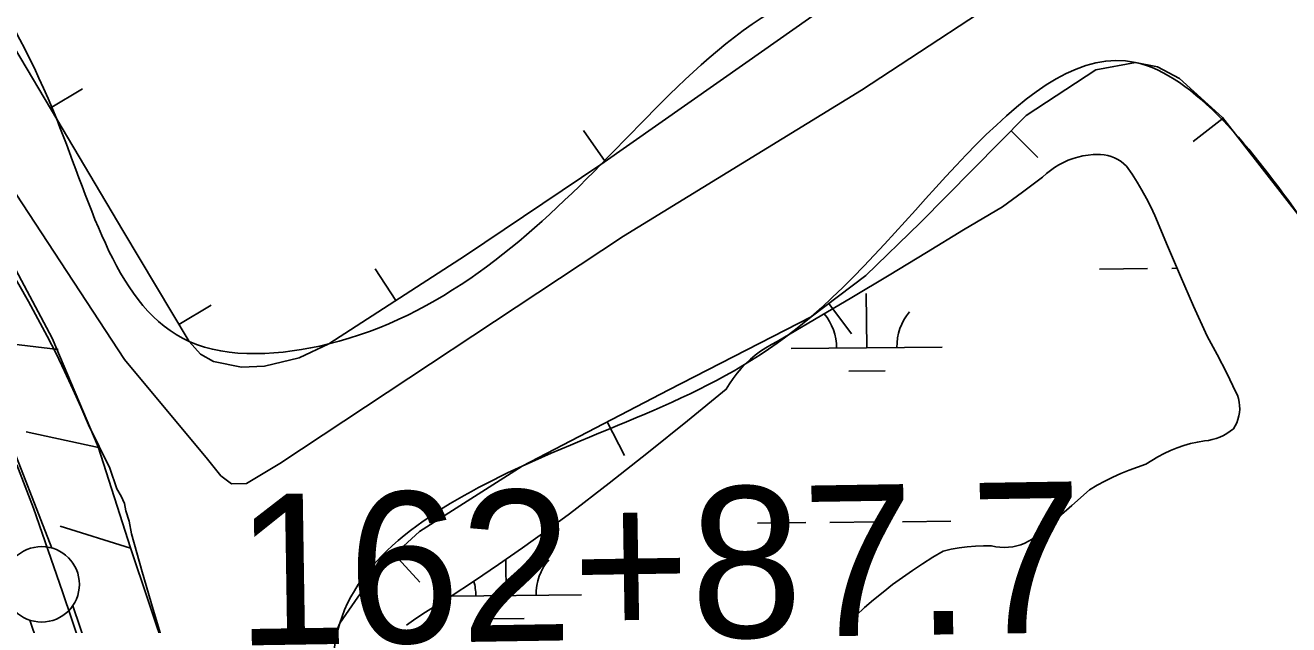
# Model space of a CAD drawing. Extents: x 3598634 to 3636690, y 517270 to 542944.
# Drawn here: x 3629242 to 3630079, y 529995 to 530392 of the extents above; entities that cross this region are included whole.
import ezdxf

# ---------------------------------------------------------------- set-up
doc = ezdxf.new("R2010")
doc.units = 0
for name, color, linetype in [('V-BORW-LINE', 7, 'Continuous'), ('V-FLOD-BASE', 7, 'Continuous'), ('V-GRID-MAJR', 7, 'Continuous'), ('V-LEVE-TOET', 7, 'Continuous'), ('V-RRAP-FSHR', 7, 'Continuous'), ('V-SURV-IDEN', 7, 'Continuous'), ('V-SURV-LINE', 7, 'Continuous'), ('V-TOPO-SHOR', 7, 'Continuous'), ('V-WETL-SWMP', 7, 'Continuous')]:
    doc.layers.add(name, color=color, linetype=linetype)

msp = doc.modelspace()

# ---------------------------------------------------------------- linework, layer by layer
at = {"layer": 'V-BORW-LINE'}
for p, q in [((3629258.28, 530337.07), (3629279.77, 530349.85)), ((3630035.28, 530330.44), (3630015.55, 530315.08)), ((3629625.92, 530301.81), (3629611.55, 530322.27)), ((3629894.84, 530322.12), (3629912.6, 530304.53)), ((3629487.15, 530209.63), (3629473.58, 530230.63)), ((3629343.54, 530193.94), (3629365.01, 530206.75)), ((3629774.05, 530207.75), (3629789.03, 530187.73)), ((3629627.27, 530129.33), (3629638.81, 530107.15)), ((3629486.37, 530041.51), (3629503.24, 530023.05))]:
    msp.add_line(p, q, dxfattribs=at)
for points in [[(3629206.3, 530424.48), (3629262.56, 530329.87), (3629306.38, 530256.2), (3629350.33, 530182.57), (3629357.79, 530174.23), (3629366.44, 530169.37), (3629384.92, 530165.66), (3629400.27, 530166.32), (3629423.18, 530171.71), (3629442.77, 530180.96), (3629533.36, 530239.49), (3629623.14, 530299.86), (3629719.06, 530367.22), (3629814.66, 530434.48)], [(3630237.19, 529992.51), (3630188.48, 530097.42), (3630143.49, 530181.54), (3630087.84, 530262.91), (3630034.82, 530331.03), (3630006.32, 530356.86), (3629991.82, 530364.53), (3629977.24, 530367.48), (3629951.01, 530362.44), (3629904.84, 530332.23), (3629834.53, 530261.2), (3629798.71, 530226.2), (3629762.32, 530198.97), (3629668.07, 530150.56), (3629570.92, 530100.01), (3629502.96, 530056.67), (3629473.52, 530029.76), (3629450.07, 529995.99), (3629445.91, 529986.05)]]:
    msp.add_lwpolyline(points, dxfattribs=at)
for points in [[(3629203.02, 530944.9), (3629304.39, 531032.16), (3629365.29, 531087.3), (3629437.44, 531084.45), (3629530.26, 530994.54), (3629634.61, 530884.23), (3629706.46, 530791.87), (3629761.6, 530718.04), (3629883.06, 530552.6), (3629910.29, 530469.6), (3629814.66, 530434.48), (3629623.14, 530299.86), (3629442.77, 530180.96), (3629350.33, 530182.57), (3629262.56, 530329.87), (3629150.04, 530519.09), (3629043.67, 530690.84), (3629025.37, 530771.77), (3629151.74, 530886.03), (3629203.02, 530944.9)], [(3629776.87, 528883.45), (3629740.76, 528986.47), (3629698.11, 529091.63), (3629672.48, 529247.92), (3629619.57, 529371.62), (3629549.92, 529540.41), (3629488.31, 529757.36), (3629449.75, 529913.89), (3629450.07, 529995.99), (3629570.92, 530100.01), (3629762.32, 530198.97), (3629977.24, 530367.48), (3630087.84, 530262.91), (3630188.48, 530097.42), (3630286.2, 529887.79), (3630372.53, 529707.89), (3630448.89, 529551.79), (3630457.52, 529466.91), (3630326.2, 529316.58), (3630161.53, 529154.2), (3629969.27, 528959.65), (3629893.23, 528888.46), (3629848.54, 528865.17), (3629806.55, 528857.3), (3629776.87, 528883.45)]]:
    msp.add_spline(points, degree=3, dxfattribs=at)
at = {"layer": 'V-FLOD-BASE'}
msp.add_lwpolyline([(3629236.11, 530100.92), (3629241.76, 530086.57), (3629247.19, 530072.14), (3629266.33, 530016.72), (3629285.17, 529961.2), (3629303.7, 529905.58), (3629319.09, 529859.06), (3629334.72, 529812.61), (3629350.57, 529766.25), (3629366.66, 529719.96), (3629379.79, 529680.34), (3629393.12, 529640.79), (3629406.64, 529601.3), (3629420.36, 529561.88), (3629434.27, 529522.53), (3629451.43, 529473.21), (3629468.38, 529423.83), (3629485.1, 529374.36), (3629501.6, 529324.82), (3629514.68, 529287.23), (3629527.57, 529249.58), (3629540.26, 529211.86), (3629552.75, 529174.07), (3629565.05, 529136.22)], dxfattribs=at)
at = {"layer": 'V-GRID-MAJR'}
msp.add_spline([(3629245.78, 522922.65), (3629187.62, 528981.42), (3629129.44, 535042.13), (3629071.26, 541102.85), (3629071.24, 541104.77)], degree=3, dxfattribs=at)
at = {"layer": 'V-LEVE-TOET'}
for points in [[(3629132.38, 530386.52), (3629149.61, 530358.45), (3629167.06, 530330.51), (3629184.7, 530302.7), (3629202.55, 530275.03), (3629209.9, 530264.32), (3629217.07, 530253.48), (3629224.06, 530242.53), (3629230.87, 530231.47), (3629237.5, 530220.3), (3629243.94, 530209.02), (3629250.19, 530197.63), (3629256.26, 530186.14), (3629262.13, 530174.56), (3629267.81, 530162.87), (3629273.3, 530151.1), (3629278.59, 530139.23), (3629283.69, 530127.29)], [(3629312.18, 530055.2), (3629310.57, 530063.51), (3629308.31, 530070.41), (3629307.48, 530075.27), (3629305.27, 530080.08), (3629302.35, 530084.88), (3629297.81, 530098.69), (3629283.69, 530127.29)], [(3629312.18, 530055.2), (3629319.2, 530030.06), (3629326.45, 530004.99), (3629333.96, 529980)]]:
    msp.add_lwpolyline(points, dxfattribs=at)
at = {"layer": 'V-RRAP-FSHR'}
for p, q in [((3629263.57, 530177.24), (3629215.09, 530183.11)), ((3629290.16, 530112.44), (3629242.4, 530122.65)), ((3629311.41, 530045.74), (3629264.79, 530060.26))]:
    msp.add_line(p, q, dxfattribs=at)
for points in [[(3628899.97, 530689.12), (3628955.97, 530687.83), (3629022.55, 530576.37), (3629133.06, 530402.87), (3629220.49, 530257.95), (3629259.57, 530184.72), (3629289.98, 530112.85), (3629311.36, 530045.91), (3629492.85, 529505.27), (3629642.2, 529070.42), (3629694.28, 528878.25)], [(3628922.28, 530686.59), (3628955.97, 530687.83), (3629022.55, 530576.37), (3629133.06, 530402.87), (3629220.49, 530257.95), (3629259.57, 530184.72), (3629289.98, 530112.85), (3629311.36, 530045.91), (3629492.85, 529505.27), (3629642.2, 529070.42), (3629694.28, 528878.25)]]:
    msp.add_lwpolyline(points, dxfattribs=at)
at = {"layer": 'V-SURV-LINE'}
for points in [[(3629228.6, 530124.64), (3629259.33, 530045.77)], [(3629273.22, 530007.58), (3629741.76, 528624.04)], [(3629713.34, 528614.43), (3629244.81, 529997.97)]]:
    msp.add_lwpolyline(points, dxfattribs=at)
msp.add_circle((3629252.61, 530021.7), 25, dxfattribs=at)
at = {"layer": 'V-TOPO-SHOR'}
msp.add_lwpolyline([(3628960.26, 530725.51), (3629112.89, 530467.45), (3629307.44, 530170.6), (3629362.54, 530104.63), (3629371.25, 530093.63), (3629378.41, 530088.2), (3629388.24, 530088.45), (3629410.36, 530101.67), (3629638.14, 530252.29), (3629795.71, 530349.1), (3629911.68, 530425.17), (3629931.15, 530432.7), (3629943.82, 530431.63), (3629956.52, 530429.15), (3629970.67, 530425.31), (3629986.03, 530428.52), (3629998.51, 530434.46), (3630016.46, 530446.17)], dxfattribs=at)
at = {"layer": 'V-WETL-SWMP'}
for p, q in [((3629953.3, 530230.57), (3629985.29, 530230.86)), ((3630001.29, 530231.01), (3630004.79, 530231.05)), ((3629799.18, 530178.39), (3629798.85, 530214.39)), ((3629749.19, 530177.92), (3629849.18, 530178.85)), ((3629787.33, 530162.85), (3629811.33, 530163.07)), ((3629726.85, 530062.28), (3629758.85, 530062.58)), ((3629774.85, 530062.72), (3629806.85, 530063.02)), ((3629822.85, 530063.17), (3629854.85, 530063.47)), ((3629560.23, 530014.29), (3629560.01, 530038.17)), ((3629523.83, 530013.96), (3629610.23, 530014.76)), ((3629548.37, 529998.75), (3629572.37, 529998.98))]:
    msp.add_line(p, q, dxfattribs=at)
for points in [[(3629863.27, 530256.48), (3629889.04, 530271.79), (3629902.45, 530281.57), (3629915.73, 530291.51), (3629918.23, 530293.81), (3629920.88, 530295.94), (3629923.66, 530297.89), (3629926.56, 530299.66), (3629929.57, 530301.24), (3629932.67, 530302.62), (3629935.86, 530303.8), (3629939.12, 530304.76), (3629942.43, 530305.52), (3629945.79, 530306.06), (3629949.17, 530306.38), (3629951.6, 530306.56), (3629954.03, 530306.52), (3629956.45, 530306.27), (3629958.84, 530305.79), (3629961.17, 530305.1), (3629963.43, 530304.2), (3629965.6, 530303.09), (3629967.66, 530301.79), (3629969.59, 530300.32), (3629971.38, 530298.67), (3629974.93, 530293.49), (3629978.31, 530288.2), (3629981.51, 530282.8), (3629984.54, 530277.29), (3629987.38, 530271.69), (3629990.03, 530266), (3629998.43, 530245.9), (3630007.01, 530225.88), (3630015.78, 530205.95), (3630024.74, 530186.09), (3630031.39, 530173.91), (3630037.73, 530161.57), (3630043.78, 530149.09), (3630044.71, 530146.96), (3630045.43, 530144.74), (3630045.93, 530142.47), (3630046.22, 530140.17), (3630046.28, 530137.84), (3630046.12, 530135.52), (3630045.74, 530133.23), (3630045.14, 530130.98), (3630044.33, 530128.8), (3630043.31, 530126.71), (3630042.1, 530124.72), (3630040.04, 530123.07), (3630037.85, 530121.59), (3630035.54, 530120.29), (3630033.14, 530119.17), (3630030.66, 530118.26), (3630028.11, 530117.55), (3630025.51, 530117.04), (3630022.88, 530116.75), (3630018.27, 530115.95), (3630013.71, 530114.9), (3630009.21, 530113.62), (3630004.78, 530112.1), (3630000.44, 530110.36), (3629996.2, 530108.39), (3629992.06, 530106.21), (3629988.04, 530103.81), (3629984.16, 530101.21), (3629978.57, 530099.41), (3629973.06, 530097.4), (3629967.62, 530095.18), (3629962.27, 530092.77), (3629957.02, 530090.15), (3629951.87, 530087.34), (3629946.82, 530084.34), (3629935.06, 530073.84), (3629923.15, 530063.52), (3629911.08, 530053.38), (3629908.82, 530051.72), (3629906.42, 530050.26), (3629903.91, 530049.01), (3629901.31, 530047.97), (3629898.62, 530047.16), (3629895.88, 530046.58), (3629893.09, 530046.23), (3629890.29, 530046.11), (3629887.48, 530046.24), (3629884.7, 530046.6), (3629881.96, 530047.19), (3629876.57, 530047.22), (3629871.19, 530047.01), (3629865.83, 530046.56), (3629860.48, 530045.87), (3629855.18, 530044.94), (3629849.92, 530043.78), (3629842.99, 530039.67), (3629836.17, 530035.39), (3629829.45, 530030.94), (3629822.85, 530026.32), (3629816.36, 530021.55), (3629809.99, 530016.61), (3629803.75, 530011.52), (3629797.64, 530006.28)], [(3629716.03, 530164.76), (3629718.98, 530167.86), (3629722.09, 530170.79), (3629725.35, 530173.54), (3629728.77, 530176.1), (3629732.32, 530178.48), (3629736, 530180.65), (3629739.79, 530182.61), (3629764.62, 530197.16), (3629789.39, 530211.81), (3629814.09, 530226.59), (3629838.72, 530241.48), (3629863.27, 530256.48)], [(3629494.35, 529994.7), (3629500.59, 529999.05), (3629506.97, 530003.19), (3629523.21, 530013.54), (3629539.31, 530024.1), (3629555.27, 530034.88), (3629571.08, 530045.86), (3629586.75, 530057.05), (3629602.28, 530068.44), (3629628.5, 530088.72), (3629654.55, 530109.22), (3629680.42, 530129.95), (3629706.1, 530150.9), (3629708.29, 530154.57), (3629710.69, 530158.11), (3629713.27, 530161.51), (3629716.03, 530164.76)], [(3629797.64, 530006.28), (3629792.37, 530001.21), (3629787.27, 529995.98), (3629782.34, 529990.58)]]:
    msp.add_lwpolyline(points, dxfattribs=at)
for centre, start, end in [((3629743.94, 530178.35), 359.76153, 39.83973), ((3629854.42, 530179.38), 139.76152, 181.30518), ((3629615.46, 530015.28), 139.76152, 181.30518), ((3629504.98, 530014.26), 359.76153, 15.7795)]:
    msp.add_arc(centre, 35.25, start, end, dxfattribs=at)

# ---------------------------------------------------------------- texts
at = {"layer": 'V-SURV-IDEN'}
msp.add_text('162+87.7', height=100, rotation=0.9034, dxfattribs=at).set_placement((3629381.71, 529981.13))

doc.saveas('drawing.dxf')
